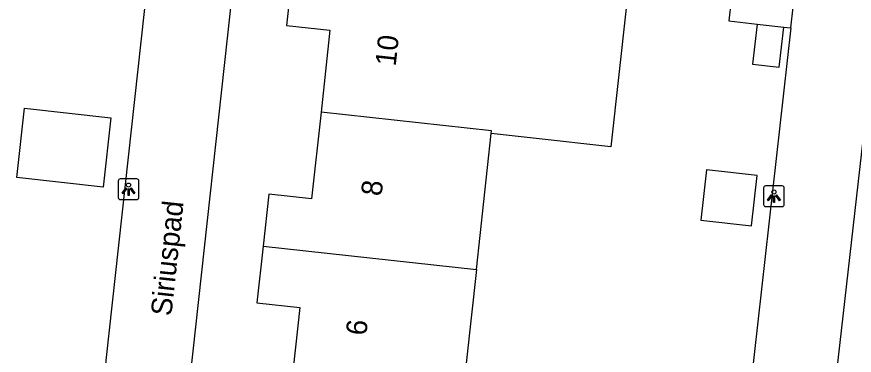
# Model space of a CAD drawing. Extents: x 161928 to 163055, y 386475 to 387428.
# Drawn here: x 162575.34 to 162615.79, y 387032.14 to 387048.51 of the extents above; entities that cross this region are included whole.
import ezdxf

# ---------------------------------------------------------------- set-up
doc = ezdxf.new("R2010")
doc.units = 0
for name, color, linetype in [('IMGEO_Lichtpunt', 7, 'Continuous'), ('IMGEO_Muur', 7, 'Continuous'), ('IMGEO_Openbare_ruimte_label', 7, 'Continuous'), ('IMGEO_Pand', 7, 'Continuous'), ('IMGEO_Pand_nummerreeks', 7, 'Continuous'), ('IMGEO_Voetpad_open', 7, 'Continuous')]:
    doc.layers.add(name, color=color, linetype=linetype)

msp = doc.modelspace()

# ---------------------------------------------------------------- linework, layer by layer
at = {"layer": 'IMGEO_Lichtpunt'}
for p, q in [((162581.145, 387040.666), (162580.337, 387040.666)), ((162581.145, 387040.666), (162580.337, 387040.666)), ((162580.243, 387040.571), (162580.243, 387039.764)), ((162580.243, 387040.571), (162580.243, 387039.764)), ((162581.239, 387039.764), (162581.239, 387040.571)), ((162581.239, 387039.764), (162581.239, 387040.571)), ((162611.415, 387040.235), (162611.415, 387039.428)), ((162611.415, 387040.235), (162611.415, 387039.428)), ((162612.317, 387040.33), (162611.509, 387040.33)), ((162612.317, 387040.33), (162611.509, 387040.33)), ((162612.411, 387039.428), (162612.411, 387040.235)), ((162612.411, 387039.428), (162612.411, 387040.235)), ((162580.337, 387039.67), (162581.145, 387039.67)), ((162580.337, 387039.67), (162581.145, 387039.67)), ((162611.509, 387039.334), (162612.317, 387039.334)), ((162611.509, 387039.334), (162612.317, 387039.334))]:
    msp.add_line(p, q, dxfattribs=at)
for points in [[(162580.617, 387040.235), (162580.656, 387040.207), (162580.468, 387039.945), (162580.43, 387039.972), (162580.617, 387040.235)], [(162580.829, 387040.207), (162580.867, 387040.234), (162581.054, 387039.972), (162581.015, 387039.944), (162580.829, 387040.207)], [(162580.719, 387040.187), (162580.766, 387040.187), (162580.766, 387039.865), (162580.719, 387039.865), (162580.719, 387040.187)], [(162611.789, 387039.899), (162611.828, 387039.871), (162611.64, 387039.609), (162611.602, 387039.636), (162611.789, 387039.899)], [(162611.891, 387039.851), (162611.938, 387039.851), (162611.938, 387039.529), (162611.891, 387039.529), (162611.891, 387039.851)], [(162612.001, 387039.871), (162612.039, 387039.898), (162612.226, 387039.636), (162612.187, 387039.608), (162612.001, 387039.871)]]:
    msp.add_lwpolyline(points, dxfattribs=at)
for centre in [(162580.742, 387040.369), (162611.914, 387040.033)]:
    msp.add_circle(centre, 0.0994, dxfattribs=at)
for centre, start, end in [((162580.337, 387040.571), 90, 180), ((162580.337, 387040.571), 90, 180), ((162581.145, 387040.571), 0, 90), ((162581.145, 387040.571), 0, 90), ((162611.509, 387040.235), 90, 180), ((162611.509, 387040.235), 90, 180), ((162612.317, 387040.235), 0, 90), ((162612.317, 387040.235), 0, 90), ((162580.337, 387039.764), 180, 270), ((162580.337, 387039.764), 180, 270), ((162581.145, 387039.764), 270, 0), ((162581.145, 387039.764), 270, 360), ((162611.509, 387039.428), 180, 270), ((162611.509, 387039.428), 180, 270), ((162612.317, 387039.428), 270, 0), ((162612.317, 387039.428), 270, 360)]:
    msp.add_arc(centre, 0.0946, start, end, dxfattribs=at)
at = {"layer": 'IMGEO_Muur'}
msp.add_lwpolyline([(162612.725, 387047.971), (162609.725, 387021.124)], dxfattribs=at)
at = {"layer": 'IMGEO_Pand'}
for points in [[(162613.52, 387054.987), (162610.533, 387055.319), (162609.734, 387048.31), (162611.102, 387048.155)], [(162612.725, 387047.971), (162613.52, 387054.987)], [(162588.677, 387050.833), (162588.377, 387048.084), (162590.472, 387047.855), (162590.04, 387043.894)], [(162601.034, 387049.479), (162604.79, 387049.067), (162604.043, 387042.225), (162600.287, 387042.635), (162598.263, 387042.856)], [(162611.102, 387048.155), (162610.882, 387046.212), (162612.167, 387046.067), (162612.387, 387048.009)], [(162611.102, 387048.155), (162612.387, 387048.009)], [(162612.387, 387048.009), (162612.725, 387047.971)], [(162579.886, 387043.615), (162579.51, 387040.271), (162575.343, 387040.739), (162575.719, 387044.083), (162579.886, 387043.615)], [(162590.04, 387043.894), (162589.582, 387039.701), (162587.514, 387039.927), (162587.24, 387037.41)], [(162598.263, 387042.856), (162598.28, 387042.991), (162590.04, 387043.894)], [(162597.545, 387036.281), (162598.263, 387042.856)], [(162608.389, 387038.68), (162610.835, 387038.405), (162611.108, 387040.829), (162608.662, 387041.104), (162608.389, 387038.68)], [(162587.24, 387037.41), (162586.942, 387034.681), (162589.011, 387034.455), (162588.576, 387030.473)], [(162587.24, 387037.41), (162597.545, 387036.281)], [(162597.545, 387036.281), (162596.813, 387029.57)]]:
    msp.add_lwpolyline(points, dxfattribs=at)
at = {"layer": 'IMGEO_Voetpad_open'}
for points in [[(162579.639, 387031.682), (162579.66, 387031.882), (162585.197, 387082.374)], [(162587.471, 387065.337), (162587.455, 387065.262), (162582.027, 387015.751)], [(162612.725, 387047.971), (162609.725, 387021.124)], [(162611.173, 386996.727), (162611.127, 386996.883), (162611.096, 386997.044), (162611.08, 386997.206), (162611.078, 386997.369), (162611.09, 386997.532), (162611.391, 387000), (162616.811, 387047.646)]]:
    msp.add_lwpolyline(points, dxfattribs=at)

# ---------------------------------------------------------------- texts
at = {"layer": 'IMGEO_Openbare_ruimte_label'}
msp.add_text('Siriuspad', height=1, rotation=83.856, dxfattribs=at).set_placement((162582.809, 387034.01))
at = {"layer": 'IMGEO_Pand_nummerreeks'}
for s, rotation, p in [('10', 83.7779, (162593.644, 387046.089)), ('8', 83.778, (162592.96, 387039.81)), ('6', 83.778, (162592.225, 387033.069))]:
    msp.add_text(s, height=1, rotation=rotation, dxfattribs=at).set_placement(p)

doc.saveas('drawing.dxf')
